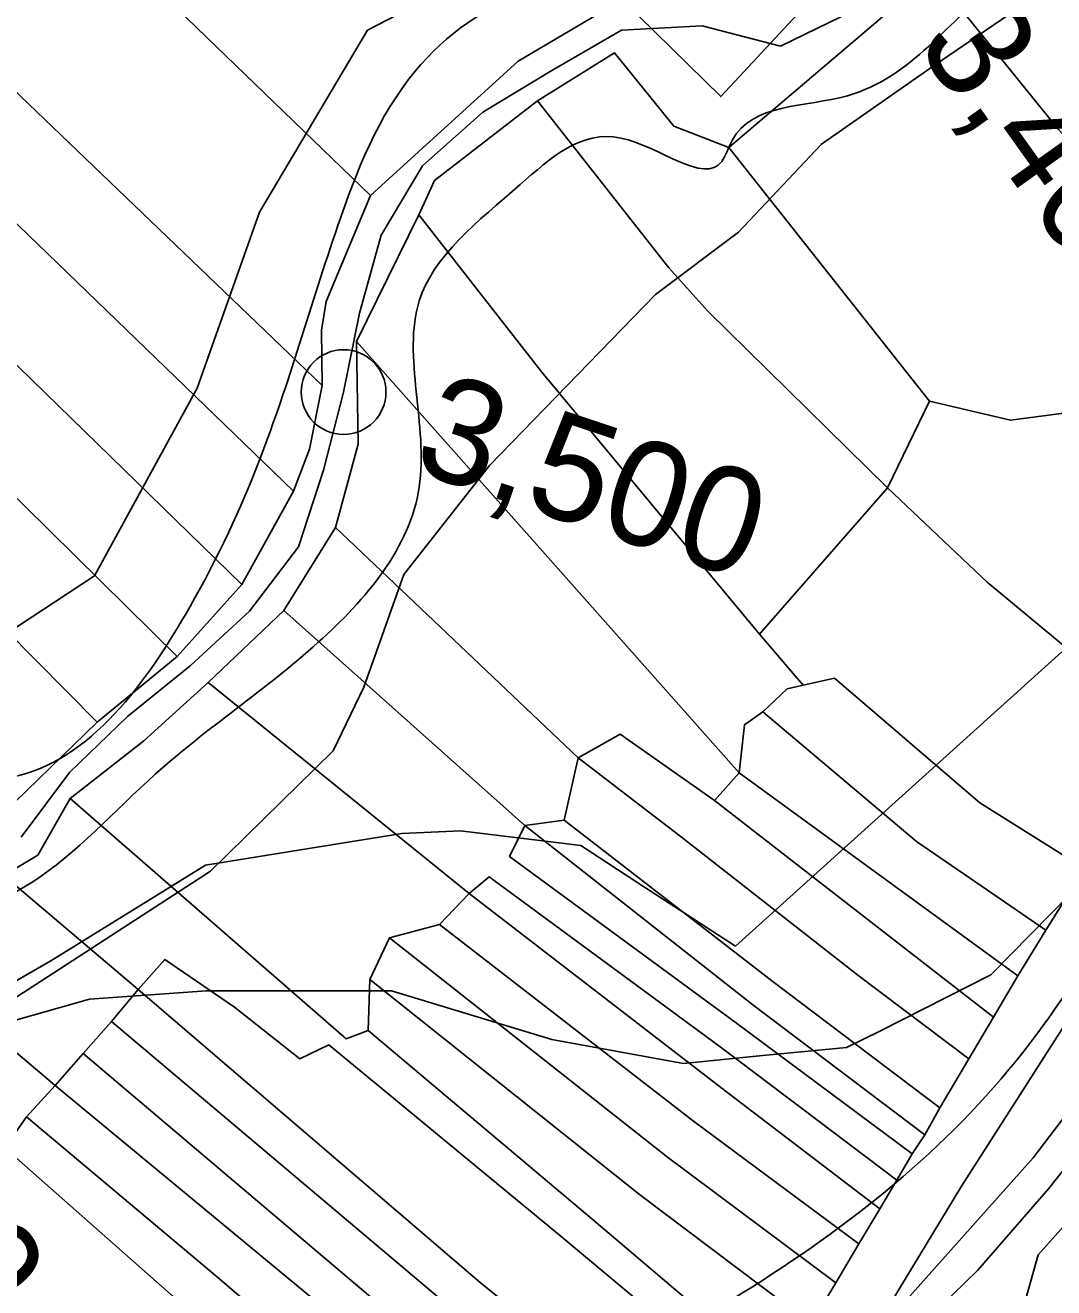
# Model space of a CAD drawing. Extents: x -510989 to -501240, y -1184665 to -1176089.
# Drawn here: x -505046.1 to -504918.6, y -1182609.8 to -1182453.3 of the extents above; entities that cross this region are included whole.
import ezdxf

# ---------------------------------------------------------------- set-up
doc = ezdxf.new("R2010")
doc.units = 0
for name, color, linetype in [('NAVRH_revitalizace_toku', 7, 'Continuous'), ('orna_puda', 7, 'Continuous'), ('ostatni_plocha_x_neplodna_puda', 7, 'Continuous'), ('ostatni_plocha_x_silnice', 7, 'Continuous'), ('STAV_USES', 7, 'Continuous'), ('STAV_zaplavove_uzemi', 7, 'Continuous'), ('trasovani_toku', 7, 'Continuous'), ('trvaly_travni_porost', 7, 'Continuous'), ('vodni_plocha_x_vodni_tok_v_koryt_prir_n_upr', 7, 'Continuous'), ('vrstevnice_02', 7, 'Continuous')]:
    doc.layers.add(name, color=color, linetype=linetype)

msp = doc.modelspace()

# ---------------------------------------------------------------- linework, layer by layer
at = {"layer": 'NAVRH_revitalizace_toku'}
for points in [[(-504987.44, -1182445.45), (-505003.65, -1182453.9), (-505017.03, -1182476.45), (-505024.78, -1182498.29), (-505037.47, -1182521.55), (-505060.01, -1182536.34), (-505082.56, -1182552.55), (-505102.29, -1182565.94), (-505119.2, -1182579.33), (-505129.07, -1182587.08), (-505141.04, -1182586.37), (-505147.39, -1182581.44), (-505158.16, -1182580.25), (-505176.98, -1182587.78), (-505191.78, -1182603.28), (-505202.35, -1182613.85), (-505227.01, -1182618.78), (-505241.1, -1182632.88), (-505244.62, -1182646.97), (-505309.26, -1182690.87)], [(-505283.2, -1182726.47), (-505221.54, -1182670.07), (-505202.54, -1182651.66), (-505180.34, -1182644.65), (-505164.26, -1182628.87), (-505157.25, -1182622.73), (-505143.22, -1182616.3), (-505134.75, -1182614.84), (-505111.96, -1182609.29), (-505091.21, -1182601.11), (-505056.43, -1182579.77), (-505023.12, -1182558.15), (-505007.92, -1182543.25), (-505004.12, -1182535.35), (-504999.17, -1182521.37), (-504988.56, -1182507.87), (-504967.99, -1182486.66), (-504957.7, -1182478.94), (-504947.42, -1182468.01), (-504933.59, -1182458.37), (-504921.38, -1182450.01)]]:
    msp.add_lwpolyline(points, dxfattribs=at)
at = {"layer": 'orna_puda'}
for points in [[(-504915.41, -1182437.64), (-504898.03, -1182459.71), (-504881.57, -1182475.96), (-504875.9, -1182480.71), (-504879.27, -1182493.04), (-504900.63, -1182484.67), (-504911.89, -1182472.95), (-504918.05, -1182466.23), (-504934.76, -1182445.49)], [(-504934.76, -1182445.49), (-504918.05, -1182466.23), (-504911.89, -1182472.95), (-504900.63, -1182484.67), (-504879.27, -1182493.04), (-504880.11, -1182495.04), (-504893.21, -1182500.39), (-504898.11, -1182502.14), (-504904.48, -1182499.67), (-504924.01, -1182502.25), (-504934.04, -1182499.9), (-504958.89, -1182468.43), (-504939.01, -1182451.54)], [(-504982.59, -1182462.64), (-504973.04, -1182456.71), (-504965.71, -1182465.8), (-504958.89, -1182468.43), (-504934.04, -1182499.9), (-504939.25, -1182510.65), (-504961.49, -1182488.73), (-504966.31, -1182483.34)], [(-504995.36, -1182472.52), (-504982.59, -1182462.64), (-504966.31, -1182483.34), (-504961.49, -1182488.73), (-504939.25, -1182510.65), (-504955.07, -1182528.78), (-504982.07, -1182496.29), (-504997.3, -1182476.77)], [(-505005.02, -1182492.48), (-504997.3, -1182476.77), (-504982.07, -1182496.29), (-504955.07, -1182528.78), (-504949.69, -1182535.08), (-504951.67, -1182535.55), (-504954.69, -1182538.38), (-504956.96, -1182539.99), (-504957.62, -1182545.94)], [(-505004.81, -1182505.21), (-505005.02, -1182492.48), (-504957.62, -1182545.94), (-504960.66, -1182549.39), (-504972.34, -1182541.18), (-504977.57, -1182544.1), (-505007.64, -1182515.56)], [(-504893.21, -1182500.39), (-504886.96, -1182510.65), (-504904.61, -1182540.8), (-504926.9, -1182522.34), (-504939.25, -1182510.65), (-504934.04, -1182499.9), (-504924.01, -1182502.25), (-504904.48, -1182499.67), (-504898.11, -1182502.14)], [(-504939.25, -1182510.65), (-504926.9, -1182522.34), (-504904.61, -1182540.8), (-504914.81, -1182557.81), (-504927.81, -1182549.68), (-504945.81, -1182534.23), (-504949.69, -1182535.08), (-504955.07, -1182528.78)], [(-505014.01, -1182525.85), (-505007.64, -1182515.56), (-504977.57, -1182544.1), (-504979.29, -1182551.82), (-504984.16, -1182552.49)], [(-505023.4, -1182534.78), (-505014.01, -1182525.85), (-504984.16, -1182552.49), (-504986.05, -1182556.33), (-504957.92, -1182576.98), (-504936.19, -1182593.21), (-504938.09, -1182596.46), (-504957.63, -1182581.68), (-504960.11, -1182579.81), (-504988.57, -1182558.86), (-504991.08, -1182560.92)], [(-505031.36, -1182542), (-505023.4, -1182534.78), (-504991.08, -1182560.92), (-504994.73, -1182564.76), (-505000.93, -1182566.4), (-505003.38, -1182571.59), (-505003.57, -1182577.92), (-505006.31, -1182578.94), (-505040.51, -1182549.15)], [(-504949.69, -1182535.08), (-504945.81, -1182534.23), (-504927.81, -1182549.68), (-504914.81, -1182557.81), (-504919.62, -1182565.46), (-504935.65, -1182554.49), (-504954.69, -1182538.38), (-504951.67, -1182535.55)], [(-504956.96, -1182539.99), (-504954.69, -1182538.38), (-504935.65, -1182554.49), (-504919.62, -1182565.46), (-504923.1, -1182571.12), (-504957.62, -1182545.94)], [(-504972.34, -1182541.18), (-504960.66, -1182549.39), (-504926.08, -1182576.23), (-504929.16, -1182581.42), (-504942.91, -1182571.04), (-504964.58, -1182554.06), (-504977.57, -1182544.1)], [(-504979.29, -1182551.82), (-504977.57, -1182544.1), (-504964.58, -1182554.06), (-504942.91, -1182571.04), (-504929.16, -1182581.42), (-504932.76, -1182587.5), (-504953.4, -1182571.87)], [(-504960.66, -1182549.39), (-504957.62, -1182545.94), (-504923.1, -1182571.12), (-504926.08, -1182576.23)], [(-505044.49, -1182556.15), (-505040.51, -1182549.15), (-505006.31, -1182578.94), (-505003.57, -1182577.92), (-504975.63, -1182601.44), (-504952.4, -1182621.18), (-504954.75, -1182624.25), (-504979.4, -1182603.66), (-505008.44, -1182579.68), (-505012.06, -1182581.4), (-505020.13, -1182575), (-505028.78, -1182569.09), (-505032.08, -1182572.8), (-505048.73, -1182558.7)], [(-504979.29, -1182551.82), (-504953.4, -1182571.87), (-504932.76, -1182587.5), (-504934.59, -1182590.85), (-504955.9, -1182574.72), (-504984.16, -1182552.49)], [(-504986.05, -1182556.33), (-504984.16, -1182552.49), (-504955.9, -1182574.72), (-504934.59, -1182590.85), (-504936.19, -1182593.21), (-504957.92, -1182576.98)], [(-505066.82, -1182564.02), (-505048.73, -1182558.7), (-505032.08, -1182572.8), (-505035.39, -1182576.77), (-505038.88, -1182580.74), (-505042.37, -1182584.7)], [(-504991.08, -1182560.92), (-504988.57, -1182558.86), (-504960.11, -1182579.81), (-504957.63, -1182581.68), (-504938.09, -1182596.46), (-504940.16, -1182600.01), (-504959.73, -1182585.1)], [(-504991.08, -1182560.92), (-504959.73, -1182585.1), (-504940.16, -1182600.01), (-504942.8, -1182604.36), (-504963.26, -1182589.13), (-504994.73, -1182564.76)], [(-505078.58, -1182571.31), (-505066.82, -1182564.02), (-505042.37, -1182584.7), (-505045.89, -1182588.62), (-505048.6, -1182592.45), (-505051.03, -1182595.71)], [(-505000.93, -1182566.4), (-504994.73, -1182564.76), (-504963.26, -1182589.13), (-504942.8, -1182604.36), (-504945.64, -1182609.17), (-504966.47, -1182593.6)], [(-505000.93, -1182566.4), (-504966.47, -1182593.6), (-504945.64, -1182609.17), (-504948.7, -1182614.26), (-504969.96, -1182598.23), (-505003.38, -1182571.59)], [(-505028.78, -1182569.09), (-505020.13, -1182575), (-505012.06, -1182581.4), (-505008.44, -1182579.68), (-504979.4, -1182603.66), (-504954.75, -1182624.25), (-504956.64, -1182626.99), (-504961.65, -1182631.9), (-504989.69, -1182609.14), (-505032.08, -1182572.8)], [(-505003.57, -1182577.92), (-505003.38, -1182571.59), (-504969.96, -1182598.23), (-504948.7, -1182614.26), (-504949.58, -1182615.91), (-504952.4, -1182621.18), (-504975.63, -1182601.44)], [(-505032.08, -1182572.8), (-504989.69, -1182609.14), (-504961.65, -1182631.9), (-504965.17, -1182635.37), (-504991.48, -1182613.83), (-505035.39, -1182576.77)], [(-505038.88, -1182580.74), (-505035.39, -1182576.77), (-504991.48, -1182613.83), (-504965.17, -1182635.37), (-504970.14, -1182639.08), (-504993.53, -1182619.19)], [(-505038.88, -1182580.74), (-504993.53, -1182619.19), (-504970.14, -1182639.08), (-504973.45, -1182641.91), (-504995.25, -1182623.71), (-505042.37, -1182584.7)], [(-505045.89, -1182588.62), (-505042.37, -1182584.7), (-504995.25, -1182623.71), (-504973.45, -1182641.91), (-504978.55, -1182646.44), (-504997.59, -1182629.58), (-505022.22, -1182608.54)], [(-505045.89, -1182588.62), (-505022.22, -1182608.54), (-504997.59, -1182629.58), (-504978.55, -1182646.44), (-504983.17, -1182650.98), (-504999.79, -1182635.58), (-505048.6, -1182592.45)], [(-504912.03, -1182588.37), (-504908.49, -1182591.96), (-504909.79, -1182593.66), (-504920.58, -1182605.73), (-504923.32, -1182615.6), (-504929.08, -1182623.37), (-504930.38, -1182623.53), (-504937.24, -1182616.57), (-504928.06, -1182607.67), (-504919.28, -1182597.52)], [(-505051.03, -1182595.71), (-505048.6, -1182592.45), (-504999.79, -1182635.58), (-505005.17, -1182647.4), (-505053.98, -1182606.41), (-505057.1, -1182604.24)], [(-504908.49, -1182591.96), (-504891.35, -1182609.36), (-504869.02, -1182632.03), (-504874.49, -1182642.58), (-504880.81, -1182653.35), (-504892.63, -1182661.82), (-504930.38, -1182623.53), (-504929.08, -1182623.37), (-504923.32, -1182615.6), (-504920.58, -1182605.73), (-504909.79, -1182593.66)]]:
    msp.add_lwpolyline(points, close=True, dxfattribs=at)
at = {"layer": 'ostatni_plocha_x_neplodna_puda'}
msp.add_lwpolyline([(-504856.56, -1182473.13), (-504849.5, -1182481.98), (-504848.93, -1182484.34), (-504859.03, -1182498.04), (-504865.83, -1182510.88), (-504874.28, -1182521.41), (-504893.35, -1182550.88), (-504903.06, -1182569.89), (-504921.18, -1182593.69), (-504942.24, -1182617.31), (-504930.06, -1182597.19), (-504913.91, -1182571.97), (-504901.98, -1182553.12), (-504892.73, -1182538.51), (-504881.87, -1182519.76), (-504866.59, -1182487.41), (-504864.93, -1182474.29), (-504864.68, -1182458.54)], close=True, dxfattribs=at)
at = {"layer": 'ostatni_plocha_x_silnice'}
msp.add_lwpolyline([(-504913.91, -1182571.97), (-504930.06, -1182597.19), (-504942.24, -1182617.31), (-504942.62, -1182616.36), (-504942.96, -1182616.55), (-504947.46, -1182619.1), (-504948.28, -1182619.57), (-504949.58, -1182615.91), (-504948.7, -1182614.26), (-504945.64, -1182609.17), (-504942.8, -1182604.36), (-504940.16, -1182600.01), (-504938.09, -1182596.46), (-504936.19, -1182593.21), (-504934.59, -1182590.85), (-504932.76, -1182587.5), (-504929.16, -1182581.42), (-504926.08, -1182576.23), (-504923.1, -1182571.12), (-504919.62, -1182565.46), (-504914.81, -1182557.81)], dxfattribs=at)
at = {"layer": 'STAV_USES'}
for p, q in [((-504917.65, -1182530.96), (-504958.08, -1182567.45)), ((-504958.08, -1182567.45), (-504917.65, -1182530.96)), ((-504999.42, -1182553.46), (-505023.74, -1182557.42)), ((-505023.74, -1182557.42), (-504999.42, -1182553.46)), ((-504992.12, -1182553.16), (-504999.42, -1182553.46)), ((-504999.42, -1182553.46), (-504992.12, -1182553.16)), ((-504977.23, -1182554.98), (-504992.12, -1182553.16)), ((-504992.12, -1182553.16), (-504977.23, -1182554.98)), ((-504969.32, -1182560.15), (-504977.23, -1182554.98)), ((-504977.23, -1182554.98), (-504969.32, -1182560.15)), ((-505023.74, -1182557.42), (-505042.89, -1182569.28)), ((-505042.89, -1182569.28), (-505023.74, -1182557.42)), ((-504958.08, -1182567.45), (-504969.32, -1182560.15)), ((-504969.32, -1182560.15), (-504958.08, -1182567.45)), ((-505042.89, -1182569.28), (-505058.39, -1182578.1)), ((-505058.39, -1182578.1), (-505042.89, -1182569.28))]:
    msp.add_line(p, q, dxfattribs=at)
at = {"layer": 'STAV_zaplavove_uzemi'}
for points in [[(-505319.13, -1182678.81), (-505278.86, -1182647.83), (-505216.92, -1182606.02), (-505167.36, -1182584.34), (-505141.03, -1182562.66), (-505106.96, -1182547.17), (-505057.41, -1182451.15), (-505009.4, -1182400.05), (-504983.07, -1182370.62), (-504989.26, -1182324.16), (-504952.1, -1182266.86), (-504922.67, -1182223.5), (-504871.57, -1182172.39), (-504862.27, -1182161.55), (-504862.27, -1182184.78), (-504874.66, -1182232.79), (-504874.66, -1182282.35), (-504862.27, -1182341.2), (-504848.34, -1182390.75), (-504852.98, -1182434.12), (-504880.86, -1182479.03), (-504888.6, -1182511.55), (-504908.73, -1182559.56), (-504924.22, -1182582.79), (-505001.65, -1182633.9), (-505054.31, -1182661.77), (-505105.41, -1182692.74), (-505137.93, -1182711.33), (-505167.36, -1182729.91), (-505202.98, -1182760.89), (-505252.54, -1182790.31)], [(-505295.85, -1182705.16), (-505271.81, -1182677.27), (-505253.54, -1182663.81), (-505233.35, -1182634), (-505213.15, -1182625.35), (-505188.15, -1182616.69), (-505171.8, -1182602.27), (-505146.8, -1182588.8), (-505127.57, -1182591.69), (-505097.76, -1182575.34), (-505075.64, -1182557.07), (-505057.37, -1182547.46), (-505047.76, -1182546.5), (-505025.64, -1182525.34), (-505016.99, -1182507.07), (-505007.37, -1182478.22), (-504997.75, -1182458.99), (-504983.33, -1182449.37), (-504961.21, -1182448.41), (-504946.79, -1182439.76), (-504939.1, -1182433.03), (-504926.6, -1182418.6), (-504925.63, -1182408.02), (-504929.48, -1182388.79), (-504924.67, -1182365.71), (-504908.33, -1182350.33), (-504915.06, -1182328.21), (-504918.9, -1182310.9), (-504917.94, -1182286.86), (-504920.34, -1182288.77), (-504920.34, -1182270.49), (-504907.62, -1182256.19), (-504871.86, -1182252.22)], [(-504871.86, -1182277.65), (-504898.88, -1182273.67), (-504904.45, -1182291.95), (-504901.27, -1182320.56), (-504895.7, -1182351.55), (-504897.29, -1182379.37), (-504910.01, -1182411.95), (-504910.8, -1182436.59), (-504925.11, -1182447.71), (-504944.18, -1182462.02), (-504958.49, -1182467.58), (-504959.75, -1182470.16), (-504972.25, -1182467.27), (-504984.75, -1182473.04), (-504997.25, -1182487.47), (-504997.25, -1182510.55), (-505009.75, -1182529.78), (-505029.95, -1182546.12), (-505045.33, -1182559.59), (-505069.37, -1182570.17), (-505097.26, -1182593.24), (-505115.53, -1182605.74), (-505138.61, -1182609.59), (-505147.26, -1182609.59), (-505169.38, -1182630.75), (-505190.53, -1182642.28), (-505212.65, -1182646.13), (-505220.34, -1182650.94), (-505225.15, -1182670.17), (-505247.27, -1182689.4), (-505283.81, -1182725.94)]]:
    msp.add_spline(points, degree=3, dxfattribs=at)
at = {"layer": 'trasovani_toku'}
for p, q in [((-504943.5, -1182451.49), (-504952.5, -1182455.86)), ((-504962.18, -1182453.37), (-504972.17, -1182453.89)), ((-504952.5, -1182455.86), (-504962.18, -1182453.37)), ((-504972.17, -1182453.89), (-504980.82, -1182458.91)), ((-504980.82, -1182458.91), (-504989.38, -1182464.07)), ((-504989.38, -1182464.07), (-504996.86, -1182470.72)), ((-504996.86, -1182470.72), (-505001.95, -1182479.32)), ((-505001.95, -1182479.32), (-505004.63, -1182488.96)), ((-505004.63, -1182488.96), (-505006.62, -1182498.76)), ((-505006.62, -1182498.76), (-505009.13, -1182508.44)), ((-505009.13, -1182508.44), (-505012.19, -1182517.96)), ((-505012.19, -1182517.96), (-505018.26, -1182525.9)), ((-505018.26, -1182525.9), (-505025.62, -1182532.68)), ((-505025.62, -1182532.68), (-505033.4, -1182538.96)), ((-505033.4, -1182538.96), (-505040.57, -1182545.93)), ((-505040.57, -1182545.93), (-505046.58, -1182553.92))]:
    msp.add_line(p, q, dxfattribs=at)
msp.add_circle((-505006.62, -1182498.76), 5.25, dxfattribs=at)
at = {"layer": 'trvaly_travni_porost'}
for points in [[(-505001.33, -1182388.19), (-504974.14, -1182410.41), (-504960.93, -1182421.58), (-504958.76, -1182423.41), (-504942.08, -1182438.29), (-504939.67, -1182440.39), (-504959.88, -1182462.12), (-504972.09, -1182450.11), (-505019.65, -1182406.89), (-505003.68, -1182389.99)], [(-505029.16, -1182416.95), (-505019.65, -1182406.89), (-504972.09, -1182450.11), (-504984.98, -1182457.75), (-505003.28, -1182474.4), (-505045.18, -1182433.9)], [(-505059.85, -1182449.41), (-505045.18, -1182433.9), (-505003.28, -1182474.4), (-505008.79, -1182487.54), (-505009.34, -1182491.08), (-505009.26, -1182497.96)], [(-505065.61, -1182455.51), (-505059.85, -1182449.41), (-505009.26, -1182497.96), (-505010.84, -1182505.82), (-505012.83, -1182511.05), (-505046.95, -1182478.08), (-505067.31, -1182458.93)], [(-505072.97, -1182470.28), (-505067.31, -1182458.93), (-505046.95, -1182478.08), (-505012.83, -1182511.05), (-505019.23, -1182522.6)], [(-505078.44, -1182481.27), (-505072.97, -1182470.28), (-505019.23, -1182522.6), (-505027.22, -1182531.54), (-505074.75, -1182484.7)], [(-505078.44, -1182481.27), (-505074.75, -1182484.7), (-505027.22, -1182531.54), (-505037.17, -1182539.67), (-505075.25, -1182501.23), (-505083.99, -1182492.4)], [(-505075.25, -1182501.23), (-505037.17, -1182539.67), (-505050.29, -1182552.4), (-505059.47, -1182551.68), (-505064, -1182553.59), (-505099.07, -1182522.66), (-505083.99, -1182492.4)]]:
    msp.add_lwpolyline(points, close=True, dxfattribs=at)
at = {"layer": 'vodni_plocha_x_vodni_tok_v_koryt_prir_n_upr'}
for points in [[(-505050.29, -1182552.4), (-505037.17, -1182539.67), (-505027.22, -1182531.54), (-505019.23, -1182522.6), (-505012.83, -1182511.05), (-505010.84, -1182505.82), (-505009.26, -1182497.96), (-505009.34, -1182491.08), (-505008.79, -1182487.54), (-505003.28, -1182474.4), (-504984.98, -1182457.75), (-504972.09, -1182450.11), (-504959.88, -1182462.12), (-504939.67, -1182440.39)], [(-504939.01, -1182451.54), (-504958.89, -1182468.43), (-504965.71, -1182465.8), (-504973.04, -1182456.71), (-504982.59, -1182462.64), (-504995.36, -1182472.52), (-504997.3, -1182476.77), (-505005.02, -1182492.48), (-505004.81, -1182505.21), (-505007.64, -1182515.56), (-505014.01, -1182525.85), (-505023.4, -1182534.78), (-505031.36, -1182542), (-505040.51, -1182549.15), (-505044.49, -1182556.15), (-505048.73, -1182558.7), (-505066.82, -1182564.02), (-505078.58, -1182571.31), (-505089.34, -1182578.65), (-505112.05, -1182600.64), (-505134.74, -1182605.5), (-505142.56, -1182601.71)], [(-504912.03, -1182588.37), (-504919.28, -1182597.52), (-504928.06, -1182607.67), (-504937.24, -1182616.57), (-504938.24, -1182617.54), (-504941.15, -1182620.36), (-504942.22, -1182621), (-504944.66, -1182622.47), (-504945.79, -1182623.15), (-504946.58, -1182623.63), (-504947.45, -1182621.55), (-504948.28, -1182619.57), (-504947.46, -1182619.1), (-504942.96, -1182616.55), (-504942.62, -1182616.36), (-504942.24, -1182617.31), (-504921.18, -1182593.69), (-504903.06, -1182569.89)]]:
    msp.add_lwpolyline(points, dxfattribs=at)
at = {"layer": 'vrstevnice_02'}
msp.add_lwpolyline([(-505158.59, -1182630), (-505132.09, -1182614), (-505098, -1182605), (-505082.19, -1182598), (-505071.09, -1182591), (-505064.31, -1182585), (-505052.09, -1182578), (-505038.09, -1182574), (-505023.59, -1182573), (-505000.69, -1182573), (-504980.81, -1182579), (-504964.5, -1182582), (-504954.69, -1182581), (-504944.31, -1182580), (-504940.19, -1182578), (-504926.41, -1182571), (-504916.59, -1182561)], dxfattribs=at)

# ---------------------------------------------------------------- texts
at = {"layer": 'trasovani_toku'}
for s, rotation, p in [('3,400', 305.5263, (-504935.9, -1182455.58)), ('3,500', 341.5578, (-504998.4, -1182508.38)), ('3,600', 299.1872, (-505075.32, -1182576.51))]:
    msp.add_text(s, height=13, rotation=rotation, dxfattribs=at).set_placement(p)

doc.saveas('drawing.dxf')
